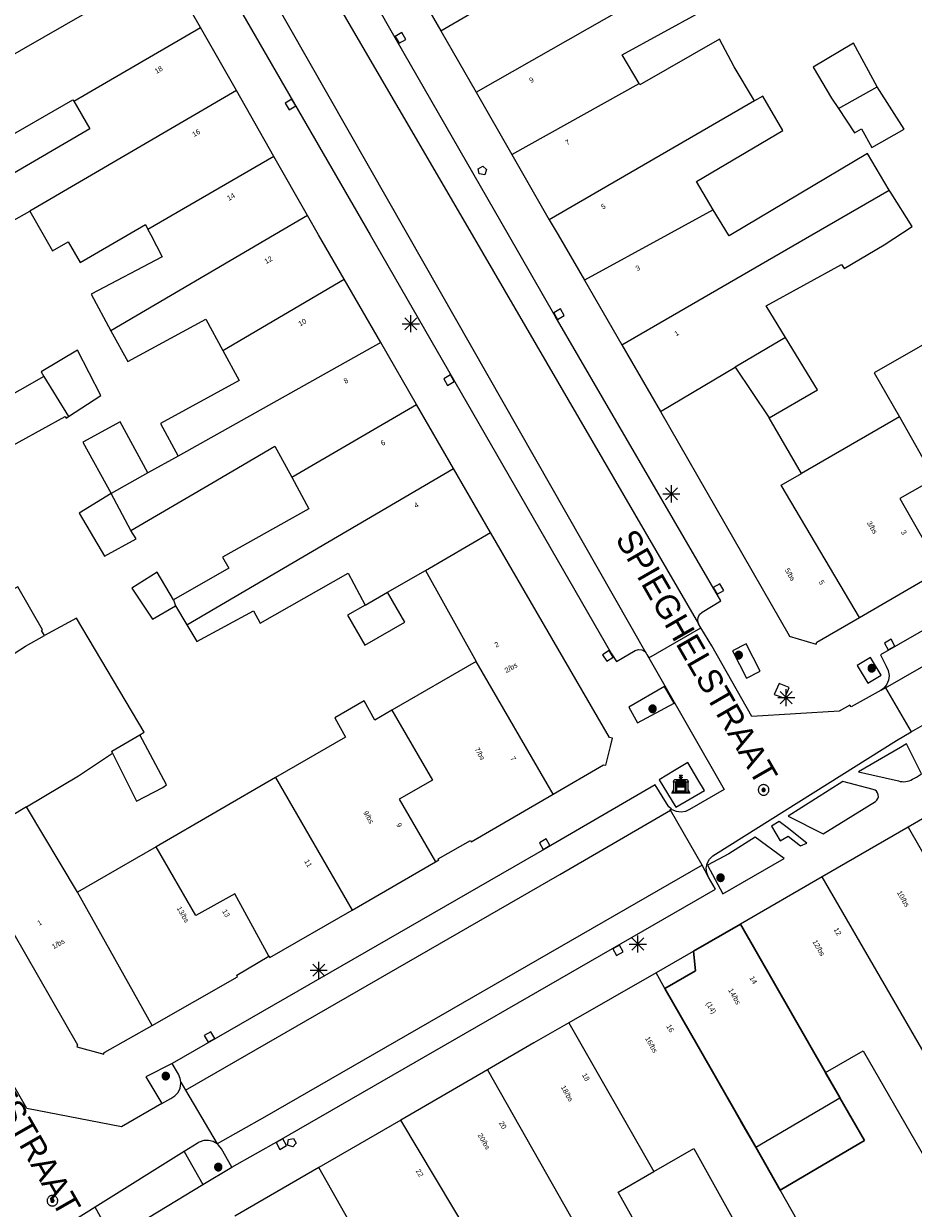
# Model space of a CAD drawing. Header units: metres. Extents: x 135779 to 137489, y 452643 to 455118.
# Tile 343 of 489: x 136367 to 136419, y 454543 to 454612. Entities that reach past the tile are written whole.
import ezdxf
from ezdxf.enums import TextEntityAlignment as Align

# ---------------------------------------------------------------- set-up
doc = ezdxf.new("R2010")
doc.units = ezdxf.units.M
doc.linetypes.add('DGN_Style_3', pattern=[78.572352, 56.123108, -22.449243])
for name, color, linetype, lineweight in [('KTop_BAK_Afval apart plaats', 96, 'Continuous', 13), ('KTop_NAR_Huisnummer (t)', 7, 'Continuous', 13), ('KTop_NAR_Huisnummer tijdelijk (t)', 7, 'Continuous', 13), ('KTop_ORL_Weg_Straatnaam (t)', 7, 'Continuous', 13), ('KTop_PAL_Lichtmast', 40, 'Continuous', 13), ('KTop_PND_Grondvlaksituatie van BAG-pand [tachy]', 1, 'Continuous', 13), ('KTop_PND_Pandscheiding', 40, 'Continuous', 13), ('KTop_PND_Voorlopige_pandgeometrie', 1, 'DGN_Style_3', 30), ('KTop_PUT_Brandkraan of -put', 1, 'Continuous', 13), ('KTop_PUT_Inspectie- of rioolput', 15, 'Continuous', 13), ('KTop_PUT_Kolk', 15, 'Continuous', 13), ('KTop_VGO_Boom', 92, 'Continuous', 13), ('KTop_WGD_Parkeervlak', 251, 'Continuous', 13), ('KTop_WGD_Rijbaan_Lokale weg', 251, 'Continuous', 13), ('KTop_WGD_Rijbaan_Lokale weg_verkeersdrempel', 40, 'Continuous', 13), ('KTop_WGD_Voetpad', 251, 'Continuous', 13)]:
    doc.layers.add(name, color=color, linetype=linetype, lineweight=lineweight)
doc.styles.add('Style-ROVU', font='ROVU.shx')
doc.styles.add('Style-ROVUCURSIEF', font='ROVUCURSIEF.shx')

# ---------------------------------------------------------------- blocks, each defined once
blk = doc.blocks.new('BAK_Afval_apart_plaats')
at = {"layer": 'KTop_BAK_Afval apart plaats'}
for p, q in [((-0.43, 0.141), (-0.425, 0.168)), ((-0.43, 0.118), (-0.43, 0.141)), ((-0.29, 0.118), (-0.43, 0.118)), ((-0.43, 0.118), (-0.43, -0.457)), ((-0.29, 0.118), (-0.43, 0.118)), ((-0.425, 0.168), (-0.416, 0.193)), ((-0.416, 0.193), (-0.403, 0.215)), ((-0.403, 0.215), (-0.384, 0.24)), ((-0.384, 0.24), (-0.364, 0.258)), ((-0.364, 0.258), (-0.342, 0.272)), ((-0.342, 0.272), (0, 0.272)), ((-0.282, 0.167), (-0.29, 0.146)), ((-0.282, 0.167), (-0.29, 0.146)), ((-0.29, 0.146), (-0.29, 0.118)), ((-0.29, 0.146), (-0.29, 0.118)), ((-0.29, -0.429), (-0.29, 0.118)), ((-0.29, 0.118), (-0.29, -0.429)), ((-0.273, 0.186), (-0.282, 0.167)), ((-0.273, 0.186), (-0.282, 0.167)), ((-0.248, 0.217), (-0.273, 0.186)), ((-0.248, 0.217), (-0.273, 0.186)), ((0.248, 0.217), (-0.248, 0.217)), ((0.248, 0.217), (-0.248, 0.217)), ((-0.242, 0.081), (-0.242, 0.153)), ((-0.242, 0.153), (0.242, 0.153)), ((0.242, 0.081), (-0.242, 0.081)), ((-0.242, 0.034), (-0.242, 0.081)), ((-0.242, 0.081), (0.242, 0.081)), ((-0.242, -0.059), (-0.242, 0.034)), ((-0.242, 0.034), (0.242, 0.034)), ((0.242, 0.034), (-0.242, 0.034)), ((-0.073, 0.513), (-0.072, 0.515)), ((-0.073, 0.513), (-0.073, 0.49)), ((-0.072, 0.511), (-0.073, 0.513)), ((-0.072, 0.511), (-0.073, 0.513)), ((-0.073, 0.49), (-0.072, 0.488)), ((-0.073, 0.399), (-0.073, 0.376)), ((-0.072, 0.397), (-0.073, 0.399)), ((-0.073, 0.376), (-0.072, 0.374)), ((-0.072, 0.515), (-0.071, 0.516)), ((-0.07, 0.51), (-0.072, 0.511)), ((-0.07, 0.51), (-0.072, 0.511)), ((-0.072, 0.488), (-0.07, 0.486)), ((-0.07, 0.396), (-0.072, 0.397)), ((-0.072, 0.374), (-0.07, 0.373)), ((-0.071, 0.516), (-0.07, 0.517)), ((-0.07, 0.517), (-0.067, 0.519)), ((-0.069, 0.509), (-0.07, 0.51)), ((-0.069, 0.509), (-0.07, 0.51)), ((-0.07, 0.486), (-0.069, 0.485)), ((-0.069, 0.395), (-0.07, 0.396)), ((-0.07, 0.373), (-0.069, 0.371)), ((-0.066, 0.507), (-0.069, 0.509)), ((-0.066, 0.507), (-0.069, 0.509)), ((-0.069, 0.485), (-0.066, 0.484)), ((-0.066, 0.394), (-0.069, 0.395)), ((-0.069, 0.371), (-0.066, 0.37)), ((-0.067, 0.519), (-0.065, 0.52)), ((-0.063, 0.506), (-0.066, 0.507)), ((-0.063, 0.506), (-0.066, 0.507)), ((-0.066, 0.484), (-0.063, 0.483)), ((-0.063, 0.392), (-0.066, 0.394)), ((-0.066, 0.37), (-0.063, 0.369)), ((-0.065, 0.52), (-0.061, 0.521)), ((-0.059, 0.505), (-0.063, 0.506)), ((-0.059, 0.505), (-0.063, 0.506)), ((-0.063, 0.483), (-0.059, 0.482)), ((-0.059, 0.391), (-0.063, 0.392)), ((-0.063, 0.369), (-0.059, 0.368)), ((-0.061, 0.521), (-0.055, 0.523)), ((-0.054, 0.504), (-0.059, 0.505)), ((-0.054, 0.504), (-0.059, 0.505)), ((-0.059, 0.482), (-0.054, 0.481)), ((-0.054, 0.39), (-0.059, 0.391)), ((-0.059, 0.368), (-0.054, 0.367)), ((-0.055, 0.523), (-0.049, 0.524)), ((-0.048, 0.503), (-0.054, 0.504)), ((-0.048, 0.503), (-0.054, 0.504)), ((-0.054, 0.481), (-0.048, 0.48)), ((-0.048, 0.389), (-0.054, 0.39)), ((-0.054, 0.367), (-0.048, 0.366)), ((-0.049, 0.524), (-0.043, 0.525)), ((-0.043, 0.502), (-0.048, 0.503)), ((-0.043, 0.502), (-0.048, 0.503)), ((-0.048, 0.48), (-0.043, 0.479)), ((-0.043, 0.388), (-0.048, 0.389)), ((-0.048, 0.366), (-0.043, 0.365)), ((-0.043, 0.525), (-0.035, 0.526)), ((-0.036, 0.501), (-0.043, 0.502)), ((-0.036, 0.501), (-0.043, 0.502)), ((-0.043, 0.479), (-0.036, 0.478)), ((-0.036, 0.388), (-0.043, 0.388)), ((-0.043, 0.365), (-0.036, 0.364)), ((-0.03, 0.501), (-0.036, 0.501)), ((-0.03, 0.501), (-0.036, 0.501)), ((-0.036, 0.478), (-0.03, 0.478)), ((-0.03, 0.387), (-0.036, 0.388)), ((-0.036, 0.364), (-0.03, 0.364)), ((-0.035, 0.526), (-0.029, 0.527)), ((-0.021, 0.5), (-0.03, 0.501)), ((-0.021, 0.5), (-0.03, 0.501)), ((-0.03, 0.478), (-0.028, 0.478)), ((-0.021, 0.387), (-0.03, 0.387)), ((-0.03, 0.364), (-0.028, 0.364)), ((-0.029, 0.527), (-0.023, 0.527)), ((-0.028, 0.478), (-0.021, 0.477)), ((-0.028, 0.468), (-0.028, 0.478)), ((-0.028, 0.478), (-0.021, 0.477)), ((-0.028, 0.4), (-0.028, 0.468)), ((-0.028, 0.468), (-0.021, 0.468)), ((-0.021, 0.468), (-0.028, 0.468)), ((-0.021, 0.4), (-0.028, 0.4)), ((-0.028, 0.364), (-0.021, 0.363)), ((-0.028, 0.355), (-0.028, 0.364)), ((-0.028, 0.364), (-0.021, 0.363)), ((-0.028, 0.272), (-0.028, 0.355)), ((-0.028, 0.355), (-0.021, 0.354)), ((-0.021, 0.354), (-0.028, 0.355)), ((0.028, 0.272), (-0.028, 0.272)), ((-0.023, 0.527), (-0.013, 0.528)), ((-0.014, 0.5), (-0.021, 0.5)), ((-0.014, 0.5), (-0.021, 0.5)), ((-0.021, 0.477), (-0.014, 0.477)), ((-0.021, 0.477), (-0.014, 0.477)), ((-0.021, 0.468), (-0.014, 0.468)), ((-0.014, 0.468), (-0.021, 0.468)), ((-0.014, 0.399), (-0.021, 0.4)), ((-0.014, 0.386), (-0.021, 0.387)), ((-0.021, 0.363), (-0.014, 0.363)), ((-0.021, 0.363), (-0.014, 0.363)), ((-0.021, 0.354), (-0.014, 0.354)), ((-0.014, 0.354), (-0.021, 0.354)), ((0, 0.5), (-0.014, 0.5)), ((0, 0.5), (-0.014, 0.5)), ((-0.014, 0.477), (0, 0.477)), ((-0.014, 0.477), (0, 0.477)), ((-0.014, 0.468), (0, 0.468)), ((0, 0.468), (-0.014, 0.468)), ((0, 0.399), (-0.014, 0.399)), ((0, 0.386), (-0.014, 0.386)), ((-0.014, 0.363), (0, 0.363)), ((-0.014, 0.363), (0, 0.363)), ((-0.014, 0.354), (0, 0.354)), ((0, 0.354), (-0.014, 0.354)), ((-0.013, 0.528), (-0.005, 0.528)), ((-0.005, 0.528), (0, 0.528)), ((0, 0.528), (0.005, 0.528)), ((0, 0.5), (0, 0.477)), ((0, 0.477), (0, 0.5)), ((0, 0.477), (0, 0.5)), ((0, 0.5), (0.014, 0.5)), ((0.014, 0.5), (0, 0.5)), ((0.014, 0.477), (0, 0.477)), ((0, 0.477), (0.014, 0.477)), ((0.014, 0.468), (0, 0.468)), ((0, 0.468), (0, 0.399)), ((0, 0.468), (0, 0.399)), ((0.014, 0.468), (0, 0.468)), ((0, 0.399), (0.014, 0.399)), ((0, 0.363), (0, 0.386)), ((0, 0.363), (0, 0.386)), ((0, 0.386), (0.014, 0.386)), ((0.014, 0.363), (0, 0.363)), ((0, 0.363), (0.014, 0.363)), ((0, 0.354), (0.014, 0.354)), ((0, 0.272), (0, 0.354)), ((0, 0.354), (0, 0.272)), ((0.014, 0.354), (0, 0.354)), ((0, 0.272), (0.342, 0.272)), ((0.028, 0.272), (0, 0.272)), ((0, 0.272), (0.028, 0.272)), ((0.005, 0.528), (0.013, 0.528)), ((0.013, 0.528), (0.023, 0.527)), ((0.014, 0.5), (0.021, 0.5)), ((0.021, 0.5), (0.014, 0.5)), ((0.021, 0.477), (0.014, 0.477)), ((0.014, 0.477), (0.021, 0.477)), ((0.021, 0.468), (0.014, 0.468)), ((0.021, 0.468), (0.014, 0.468)), ((0.014, 0.399), (0.021, 0.4)), ((0.014, 0.386), (0.021, 0.387)), ((0.021, 0.363), (0.014, 0.363)), ((0.014, 0.363), (0.021, 0.363)), ((0.014, 0.354), (0.021, 0.354)), ((0.021, 0.354), (0.014, 0.354)), ((0.021, 0.5), (0.03, 0.501)), ((0.03, 0.501), (0.021, 0.5)), ((0.028, 0.478), (0.021, 0.477)), ((0.021, 0.477), (0.028, 0.478)), ((0.021, 0.468), (0.028, 0.468)), ((0.028, 0.468), (0.021, 0.468)), ((0.028, 0.468), (0.021, 0.468)), ((0.021, 0.4), (0.028, 0.4)), ((0.021, 0.387), (0.03, 0.387)), ((0.028, 0.364), (0.021, 0.363)), ((0.021, 0.363), (0.028, 0.364)), ((0.021, 0.354), (0.028, 0.355)), ((0.028, 0.355), (0.021, 0.354)), ((0.023, 0.527), (0.029, 0.527)), ((0.03, 0.478), (0.028, 0.478)), ((0.028, 0.478), (0.028, 0.468)), ((0.028, 0.4), (0.028, 0.468)), ((0.03, 0.364), (0.028, 0.364)), ((0.028, 0.364), (0.028, 0.355)), ((0.028, 0.355), (0.028, 0.272)), ((0.029, 0.527), (0.035, 0.526)), ((0.03, 0.501), (0.036, 0.501)), ((0.036, 0.501), (0.03, 0.501)), ((0.036, 0.478), (0.03, 0.478)), ((0.03, 0.387), (0.036, 0.388)), ((0.036, 0.364), (0.03, 0.364)), ((0.035, 0.526), (0.043, 0.525)), ((0.036, 0.501), (0.043, 0.502)), ((0.043, 0.502), (0.036, 0.501)), ((0.043, 0.479), (0.036, 0.478)), ((0.036, 0.388), (0.043, 0.388)), ((0.043, 0.365), (0.036, 0.364)), ((0.043, 0.525), (0.049, 0.524)), ((0.043, 0.502), (0.048, 0.503)), ((0.048, 0.503), (0.043, 0.502)), ((0.048, 0.48), (0.043, 0.479)), ((0.043, 0.388), (0.048, 0.389)), ((0.048, 0.366), (0.043, 0.365)), ((0.048, 0.503), (0.054, 0.504)), ((0.054, 0.504), (0.048, 0.503)), ((0.054, 0.481), (0.048, 0.48)), ((0.048, 0.389), (0.054, 0.39)), ((0.054, 0.367), (0.048, 0.366)), ((0.049, 0.524), (0.055, 0.523)), ((0.054, 0.504), (0.059, 0.505)), ((0.059, 0.505), (0.054, 0.504)), ((0.059, 0.482), (0.054, 0.481)), ((0.054, 0.39), (0.059, 0.391)), ((0.059, 0.368), (0.054, 0.367)), ((0.055, 0.523), (0.061, 0.521)), ((0.059, 0.505), (0.063, 0.506)), ((0.063, 0.506), (0.059, 0.505)), ((0.063, 0.483), (0.059, 0.482)), ((0.059, 0.391), (0.063, 0.392)), ((0.063, 0.369), (0.059, 0.368)), ((0.061, 0.521), (0.065, 0.52)), ((0.063, 0.506), (0.066, 0.507)), ((0.066, 0.507), (0.063, 0.506)), ((0.066, 0.484), (0.063, 0.483)), ((0.063, 0.392), (0.066, 0.394)), ((0.066, 0.37), (0.063, 0.369)), ((0.065, 0.52), (0.067, 0.519)), ((0.066, 0.507), (0.069, 0.509)), ((0.069, 0.509), (0.066, 0.507)), ((0.069, 0.485), (0.066, 0.484)), ((0.066, 0.394), (0.069, 0.395)), ((0.069, 0.371), (0.066, 0.37)), ((0.067, 0.519), (0.07, 0.517)), ((0.069, 0.509), (0.07, 0.51)), ((0.07, 0.51), (0.069, 0.509)), ((0.07, 0.486), (0.069, 0.485)), ((0.069, 0.395), (0.07, 0.396)), ((0.07, 0.373), (0.069, 0.371)), ((0.07, 0.517), (0.071, 0.516)), ((0.07, 0.51), (0.072, 0.511)), ((0.072, 0.511), (0.07, 0.51)), ((0.072, 0.488), (0.07, 0.486)), ((0.07, 0.396), (0.072, 0.397)), ((0.072, 0.374), (0.07, 0.373)), ((0.071, 0.516), (0.072, 0.515)), ((0.072, 0.515), (0.073, 0.513)), ((0.072, 0.511), (0.073, 0.513)), ((0.073, 0.513), (0.072, 0.511)), ((0.073, 0.49), (0.072, 0.488)), ((0.072, 0.397), (0.073, 0.399)), ((0.073, 0.376), (0.072, 0.374)), ((0.073, 0.513), (0.073, 0.49)), ((0.073, 0.399), (0.073, 0.376)), ((0.242, 0.153), (0.242, 0.081)), ((0.242, 0.081), (0.242, 0.034)), ((0.242, 0.034), (0.242, -0.059)), ((0.273, 0.186), (0.248, 0.217)), ((0.273, 0.186), (0.248, 0.217)), ((0.282, 0.167), (0.273, 0.186)), ((0.282, 0.167), (0.273, 0.186)), ((0.29, 0.146), (0.282, 0.167)), ((0.29, 0.146), (0.282, 0.167)), ((0.29, 0.118), (0.29, 0.146)), ((0.29, 0.118), (0.29, 0.146)), ((0.43, 0.118), (0.29, 0.118)), ((0.29, 0.118), (0.29, -0.429)), ((0.43, 0.118), (0.29, 0.118)), ((0.29, -0.429), (0.29, 0.118)), ((0.342, 0.272), (0.364, 0.258)), ((0.364, 0.258), (0.384, 0.24)), ((0.384, 0.24), (0.403, 0.215)), ((0.403, 0.215), (0.416, 0.193)), ((0.416, 0.193), (0.425, 0.168)), ((0.425, 0.168), (0.43, 0.141)), ((0.43, 0.141), (0.43, 0.118)), ((0.43, -0.457), (0.43, 0.118)), ((-0.528, -0.528), (-0.43, -0.332)), ((0.528, -0.528), (-0.528, -0.528)), ((-0.43, -0.332), (-0.43, -0.457)), ((-0.43, -0.457), (0.43, -0.457)), ((-0.43, -0.457), (0.43, -0.457)), ((0.29, -0.429), (-0.29, -0.429)), ((-0.29, -0.429), (0.29, -0.429)), ((0.242, -0.059), (-0.242, -0.059)), ((-0.242, -0.059), (-0.242, -0.092)), ((0.242, -0.059), (-0.242, -0.059)), ((-0.242, -0.092), (0.242, -0.092)), ((-0.242, -0.11), (-0.242, -0.092)), ((-0.242, -0.092), (0.242, -0.092)), ((0.242, -0.11), (-0.242, -0.11)), ((0.242, -0.11), (-0.242, -0.11)), ((-0.242, -0.147), (0.242, -0.147)), ((-0.242, -0.41), (-0.242, -0.147)), ((0.242, -0.41), (-0.242, -0.41)), ((0.242, -0.11), (0.242, -0.059)), ((0.242, -0.092), (0.242, -0.11)), ((0.242, -0.092), (0.242, -0.11)), ((0.242, -0.147), (0.242, -0.41)), ((0.43, -0.457), (0.43, -0.332)), ((0.43, -0.332), (0.528, -0.528))]:
    blk.add_line(p, q, dxfattribs=at)
at = {"layer": 'KTop_BAK_Afval apart plaats', "flags": 128}
blk.add_lwpolyline([(0.029, 0.413), (0.035, 0.412), (0.043, 0.411), (0.049, 0.41), (0.055, 0.409), (0.061, 0.407), (0.065, 0.406), (0.067, 0.405), (0.07, 0.403), (0.071, 0.402), (0.072, 0.401), (0.073, 0.399), (0.072, 0.397), (0.07, 0.396), (0.069, 0.395), (0.066, 0.394), (0.063, 0.392), (0.059, 0.391), (0.054, 0.39), (0.048, 0.389), (0.043, 0.388), (0.036, 0.388), (0.03, 0.387), (0.021, 0.387), (0.014, 0.386), (0, 0.386), (-0.014, 0.386), (-0.021, 0.387), (-0.03, 0.387), (-0.036, 0.388), (-0.043, 0.388), (-0.048, 0.389), (-0.054, 0.39), (-0.059, 0.391), (-0.063, 0.392), (-0.066, 0.394), (-0.069, 0.395), (-0.07, 0.396), (-0.072, 0.397), (-0.073, 0.399), (-0.072, 0.401), (-0.071, 0.402), (-0.07, 0.403), (-0.067, 0.405), (-0.065, 0.406), (-0.061, 0.407), (-0.055, 0.409), (-0.049, 0.41), (-0.043, 0.411), (-0.035, 0.412), (-0.029, 0.413), (-0.028, 0.413), (-0.028, 0.4), (-0.021, 0.4), (-0.014, 0.399), (0, 0.399), (0.014, 0.399), (0.021, 0.4), (0.028, 0.4), (0.028, 0.413), (0.029, 0.413), (0.028, 0.413)], dxfattribs=at)
at = {"layer": 'KTop_BAK_Afval apart plaats'}
for p in [(0, 0), (-0.43, -0.457)]:
    blk.add_point(p, dxfattribs=at)
blk = doc.blocks.new('PAL_Lichtmast')
at = {"layer": 'KTop_PAL_Lichtmast'}
for p, q in [((-0.354, -0.354), (0.354, 0.354)), ((0.354, -0.354), (-0.354, 0.354)), ((0, -0.5), (0, 0.5)), ((-0.5, 0), (0.5, 0))]:
    blk.add_line(p, q, dxfattribs=at)
blk = doc.blocks.new('PUT_Brandkraan_of_-put')
at = {"layer": 'KTop_PUT_Brandkraan of -put'}
for p, q in [((-0.25, 0.034), (0, 0.25)), ((-0.158, -0.25), (-0.25, 0.034)), ((0, 0.25), (0.25, 0.033)), ((0.25, 0.033), (0.158, -0.25)), ((0.158, -0.25), (-0.158, -0.25))]:
    blk.add_line(p, q, dxfattribs=at)
blk = doc.blocks.new('PUT_Inspectie-_of_rioolput')
at = {"layer": 'KTop_PUT_Inspectie- of rioolput', "flags": 128}
for points in [[(0.31, 0), (0.308, 0.032), (0.303, 0.064), (0.294, 0.095), (0.283, 0.126), (0.268, 0.155), (0.25, 0.182), (0.23, 0.207), (0.207, 0.23), (0.182, 0.25), (0.154, 0.268), (0.126, 0.283), (0.095, 0.294), (0.064, 0.303), (0.032, 0.308), (0, 0.309), (-0.032, 0.308), (-0.064, 0.303), (-0.096, 0.294), (-0.126, 0.283), (-0.155, 0.268), (-0.182, 0.25), (-0.207, 0.23), (-0.23, 0.207), (-0.25, 0.182), (-0.268, 0.154), (-0.283, 0.126), (-0.294, 0.095), (-0.303, 0.064), (-0.308, 0.032), (-0.309, 0), (-0.308, -0.032), (-0.303, -0.064), (-0.294, -0.096), (-0.283, -0.126), (-0.268, -0.155), (-0.25, -0.182), (-0.23, -0.207), (-0.207, -0.23), (-0.182, -0.25), (-0.155, -0.268), (-0.126, -0.283), (-0.096, -0.294), (-0.064, -0.303), (-0.032, -0.308), (0, -0.309), (0.032, -0.308), (0.064, -0.303), (0.095, -0.294), (0.126, -0.283), (0.155, -0.268), (0.182, -0.25), (0.207, -0.23), (0.23, -0.207), (0.25, -0.182), (0.268, -0.155), (0.283, -0.126), (0.294, -0.096), (0.303, -0.064), (0.308, -0.032), (0.31, 0)], [(0.095, 0), (0.094, 0.009), (0.092, 0.019), (0.09, 0.029), (0.086, 0.038), (0.082, 0.047), (0.076, 0.055), (0.07, 0.063), (0.063, 0.07), (0.055, 0.076), (0.047, 0.082), (0.038, 0.086), (0.029, 0.09), (0.019, 0.092), (0.009, 0.094), (0, 0.094), (-0.01, 0.094), (-0.02, 0.092), (-0.029, 0.09), (-0.039, 0.086), (-0.048, 0.082), (-0.056, 0.076), (-0.064, 0.07), (-0.071, 0.063), (-0.077, 0.055), (-0.082, 0.047), (-0.087, 0.038), (-0.09, 0.029), (-0.093, 0.019), (-0.094, 0.009), (-0.095, 0), (-0.094, -0.01), (-0.093, -0.02), (-0.09, -0.029), (-0.087, -0.039), (-0.082, -0.048), (-0.077, -0.056), (-0.071, -0.064), (-0.064, -0.071), (-0.056, -0.077), (-0.047, -0.082), (-0.039, -0.087), (-0.029, -0.09), (-0.02, -0.093), (-0.01, -0.094), (0, -0.095), (0.009, -0.094), (0.019, -0.093), (0.029, -0.09), (0.038, -0.087), (0.047, -0.082), (0.055, -0.077), (0.063, -0.071), (0.07, -0.064), (0.076, -0.056), (0.082, -0.047), (0.086, -0.039), (0.09, -0.029), (0.092, -0.02), (0.094, -0.01), (0.095, 0)], [(0.035, 0), (0.034, 0.003), (0.034, 0.007), (0.033, 0.01), (0.031, 0.014), (0.03, 0.017), (0.028, 0.02), (0.026, 0.023), (0.023, 0.026), (0.02, 0.028), (0.017, 0.03), (0.014, 0.031), (0.01, 0.033), (0.007, 0.034), (0.003, 0.034), (0, 0.034), (-0.004, 0.034), (-0.007, 0.034), (-0.011, 0.033), (-0.014, 0.031), (-0.018, 0.03), (-0.021, 0.028), (-0.023, 0.026), (-0.026, 0.023), (-0.028, 0.02), (-0.03, 0.017), (-0.032, 0.014), (-0.033, 0.01), (-0.034, 0.007), (-0.035, 0.003), (-0.035, 0), (-0.035, -0.004), (-0.034, -0.007), (-0.033, -0.011), (-0.032, -0.014), (-0.03, -0.018), (-0.028, -0.021), (-0.026, -0.023), (-0.023, -0.026), (-0.021, -0.028), (-0.017, -0.03), (-0.014, -0.032), (-0.011, -0.033), (-0.007, -0.034), (-0.004, -0.035), (0, -0.035), (0.003, -0.035), (0.007, -0.034), (0.01, -0.033), (0.014, -0.032), (0.017, -0.03), (0.02, -0.028), (0.023, -0.026), (0.026, -0.023), (0.028, -0.021), (0.03, -0.017), (0.031, -0.014), (0.033, -0.011), (0.034, -0.007), (0.034, -0.004), (0.035, 0)], [(0.01, 0.02), (0.007, 0.02), (0.005, 0.021), (0.003, 0.022), (0.001, 0.022), (-0.001, 0.022), (-0.004, 0.022), (-0.006, 0.021), (-0.008, 0.02), (-0.01, 0.019), (-0.012, 0.018), (-0.014, 0.017), (-0.016, 0.015), (-0.017, 0.013), (-0.019, 0.012), (-0.02, 0.009), (-0.021, 0.007), (-0.022, 0.005), (-0.022, 0.003), (-0.022, 0.001), (-0.022, -0.001), (-0.022, -0.004), (-0.022, -0.006), (-0.021, -0.008), (-0.02, -0.01), (-0.019, -0.012), (-0.017, -0.014), (-0.016, -0.016), (-0.014, -0.017), (-0.012, -0.019), (-0.01, -0.02), (-0.008, -0.021), (-0.006, -0.022), (-0.003, -0.022), (-0.001, -0.022), (0.001, -0.022), (0.003, -0.022), (0.005, -0.022), (0.008, -0.021), (0.01, -0.02), (0.012, -0.019), (0.014, -0.017), (0.015, -0.016), (0.017, -0.014), (0.018, -0.012), (0.02, -0.01), (0.02, -0.008), (0.021, -0.006), (0.022, -0.003), (0.022, -0.001), (0.022, 0.001), (0.022, 0.003), (0.021, 0.005), (0.02, 0.008), (0.019, 0.01), (0.018, 0.012), (0.017, 0.014), (0.015, 0.015), (0.013, 0.017), (0.012, 0.018), (0.01, 0.02)]]:
    blk.add_lwpolyline(points, dxfattribs=at)
blk = doc.blocks.new('PUT_Kolk')
at = {"layer": 'KTop_PUT_Kolk', "flags": 128}
blk.add_lwpolyline([(0.225, -0.225), (0.225, 0.225), (-0.225, 0.225), (-0.225, -0.225), (0.225, -0.225)], dxfattribs=at)
blk = doc.blocks.new('VGO_Boom')
at = {"layer": 'KTop_VGO_Boom', "flags": 128}
for points in [[(0.215, 0), (0.214, 0.022), (0.21, 0.045), (0.204, 0.066), (0.196, 0.087), (0.186, 0.108), (0.174, 0.126), (0.16, 0.144), (0.144, 0.16), (0.126, 0.174), (0.107, 0.186), (0.087, 0.196), (0.066, 0.204), (0.045, 0.21), (0.022, 0.214), (-0.001, 0.215), (-0.023, 0.214), (-0.045, 0.21), (-0.067, 0.204), (-0.088, 0.196), (-0.108, 0.186), (-0.127, 0.174), (-0.144, 0.16), (-0.16, 0.144), (-0.174, 0.126), (-0.187, 0.107), (-0.197, 0.087), (-0.205, 0.066), (-0.211, 0.045), (-0.214, 0.022), (-0.215, -0.001), (-0.214, -0.023), (-0.211, -0.045), (-0.205, -0.067), (-0.197, -0.088), (-0.187, -0.108), (-0.174, -0.127), (-0.16, -0.144), (-0.144, -0.16), (-0.127, -0.174), (-0.108, -0.187), (-0.088, -0.197), (-0.067, -0.205), (-0.045, -0.211), (-0.023, -0.214), (0, -0.215), (0.022, -0.214), (0.045, -0.211), (0.066, -0.205), (0.087, -0.197), (0.108, -0.187), (0.126, -0.174), (0.144, -0.16), (0.16, -0.144), (0.174, -0.127), (0.186, -0.108), (0.196, -0.088), (0.204, -0.067), (0.21, -0.045), (0.214, -0.023), (0.215, -0.001)], [(0.155, 0), (0.154, 0.016), (0.152, 0.032), (0.147, 0.048), (0.142, 0.063), (0.134, 0.078), (0.125, 0.091), (0.115, 0.104), (0.104, 0.115), (0.091, 0.125), (0.077, 0.134), (0.063, 0.142), (0.048, 0.147), (0.032, 0.152), (0.016, 0.154), (-0.001, 0.155), (-0.017, 0.154), (-0.033, 0.152), (-0.048, 0.147), (-0.064, 0.142), (-0.078, 0.134), (-0.092, 0.125), (-0.104, 0.115), (-0.116, 0.104), (-0.126, 0.091), (-0.135, 0.077), (-0.142, 0.063), (-0.148, 0.048), (-0.152, 0.032), (-0.155, 0.016), (-0.155, -0.001), (-0.155, -0.017), (-0.152, -0.033), (-0.148, -0.048), (-0.142, -0.064), (-0.135, -0.078), (-0.126, -0.092), (-0.116, -0.104), (-0.104, -0.116), (-0.092, -0.126), (-0.078, -0.135), (-0.064, -0.142), (-0.048, -0.148), (-0.033, -0.152), (-0.017, -0.155), (0, -0.155), (0.016, -0.155), (0.032, -0.152), (0.048, -0.148), (0.063, -0.142), (0.078, -0.135), (0.091, -0.126), (0.104, -0.116), (0.115, -0.104), (0.125, -0.092), (0.134, -0.078), (0.142, -0.064), (0.147, -0.048), (0.152, -0.033), (0.154, -0.017), (0.155, -0.001)], [(0.095, 0), (0.094, 0.01), (0.093, 0.02), (0.09, 0.029), (0.087, 0.039), (0.082, 0.048), (0.077, 0.056), (0.071, 0.064), (0.064, 0.071), (0.056, 0.077), (0.047, 0.082), (0.039, 0.087), (0.029, 0.09), (0.02, 0.093), (0.01, 0.094), (-0.001, 0.095), (-0.01, 0.094), (-0.02, 0.093), (-0.03, 0.09), (-0.039, 0.087), (-0.048, 0.082), (-0.056, 0.077), (-0.064, 0.071), (-0.071, 0.064), (-0.077, 0.056), (-0.083, 0.047), (-0.087, 0.039), (-0.091, 0.029), (-0.093, 0.02), (-0.095, 0.01), (-0.095, -0.001), (-0.095, -0.01), (-0.093, -0.02), (-0.091, -0.03), (-0.087, -0.039), (-0.083, -0.048), (-0.077, -0.056), (-0.071, -0.064), (-0.064, -0.071), (-0.056, -0.077), (-0.048, -0.083), (-0.039, -0.087), (-0.03, -0.091), (-0.02, -0.093), (-0.01, -0.095), (0, -0.095), (0.01, -0.095), (0.02, -0.093), (0.029, -0.091), (0.039, -0.087), (0.048, -0.083), (0.056, -0.077), (0.064, -0.071), (0.071, -0.064), (0.077, -0.056), (0.082, -0.048), (0.087, -0.039), (0.09, -0.03), (0.093, -0.02), (0.094, -0.01), (0.095, -0.001)], [(0.035, 0), (0.035, 0.004), (0.034, 0.007), (0.033, 0.011), (0.032, 0.014), (0.03, 0.018), (0.028, 0.021), (0.026, 0.023), (0.023, 0.026), (0.021, 0.028), (0.017, 0.03), (0.014, 0.032), (0.011, 0.033), (0.007, 0.034), (0.004, 0.035), (-0.001, 0.035), (-0.004, 0.035), (-0.008, 0.034), (-0.011, 0.033), (-0.015, 0.032), (-0.018, 0.03), (-0.021, 0.028), (-0.024, 0.026), (-0.027, 0.023), (-0.029, 0.021), (-0.031, 0.017), (-0.032, 0.014), (-0.034, 0.011), (-0.035, 0.007), (-0.035, 0.004), (-0.035, -0.001), (-0.035, -0.004), (-0.035, -0.008), (-0.034, -0.011), (-0.032, -0.015), (-0.031, -0.018), (-0.029, -0.021), (-0.027, -0.024), (-0.024, -0.027), (-0.021, -0.029), (-0.018, -0.031), (-0.015, -0.032), (-0.011, -0.034), (-0.008, -0.035), (-0.004, -0.035), (0, -0.035), (0.004, -0.035), (0.007, -0.035), (0.011, -0.034), (0.014, -0.032), (0.018, -0.031), (0.021, -0.029), (0.023, -0.027), (0.026, -0.024), (0.028, -0.021), (0.03, -0.018), (0.032, -0.015), (0.033, -0.011), (0.034, -0.008), (0.035, -0.004), (0.035, 0)]]:
    blk.add_lwpolyline(points, dxfattribs=at)

msp = doc.modelspace()

# ---------------------------------------------------------------- linework, layer by layer
at = {"layer": 'KTop_PND_Grondvlaksituatie van BAG-pand [tachy]', "flags": 128}
for points in [[(136377.366, 454612.122), (136375.356, 454615.655)], [(136389.22, 454615.739), (136391.411, 454611.923)], [(136402.991, 454608.836), (136402.001, 454610.512), (136406.562, 454613.011), (136405.35, 454615.115)], [(136379.471, 454608.423), (136377.366, 454612.122)], [(136391.411, 454611.923), (136393.475, 454608.327)], [(136409.744, 454607.824), (136408.546, 454609.806), (136407.694, 454611.435), (136403.029, 454608.772), (136402.991, 454608.836)], [(136416.901, 454608.654), (136415.511, 454611.189), (136413.158, 454609.8), (136414.227, 454607.99), (136414.634, 454607.373)], [(136363.451, 454608.82), (136363.939, 454607.952), (136364.439, 454607.052), (136365.444, 454605.322), (136369.925, 454607.893), (136369.97, 454607.814)], [(136381.654, 454604.585), (136379.471, 454608.423)], [(136393.475, 454608.327), (136395.564, 454604.689)], [(136414.634, 454607.373), (136415.57, 454605.952), (136415.98, 454606.183), (136416.589, 454605.106), (136418.487, 454606.178), (136416.901, 454608.654)], [(136369.97, 454607.814), (136370.91, 454606.189), (136364.418, 454602.406), (136363.417, 454603.997), (136361.891, 454603.221), (136363.618, 454600), (136363.918, 454599.44), (136367.397, 454601.375)], [(136407.316, 454601.452), (136406.343, 454603.122), (136411.391, 454606.09), (136410.226, 454608.103), (136409.744, 454607.824)], [(136417.609, 454602.617), (136416.334, 454604.756), (136408.352, 454600), (136408.259, 454599.947), (136408.226, 454600), (136407.316, 454601.452)], [(136383.619, 454601.133), (136381.654, 454604.585)], [(136395.564, 454604.689), (136397.75, 454600.881)], [(136411.544, 454594), (136410.418, 454595.846), (136414.811, 454598.261), (136414.971, 454598.021), (136417.317, 454599.418), (136418.954, 454600.484), (136417.718, 454602.433), (136417.609, 454602.617)], [(136367.397, 454601.375), (136368.728, 454599.058), (136369.637, 454599.584), (136370.343, 454598.378), (136374.157, 454600.596), (136374.306, 454600.309)], [(136385.759, 454597.414), (136384.271, 454600), (136383.619, 454601.133)], [(136397.75, 454600.881), (136398.259, 454600), (136399.796, 454597.342)], [(136374.306, 454600.309), (136374.466, 454600), (136375.131, 454598.713), (136370.978, 454596.538), (136372.142, 454594.394)], [(136387.903, 454593.702), (136385.759, 454597.414)], [(136399.796, 454597.342), (136401.982, 454593.569)], [(136372.142, 454594.394), (136373.121, 454592.592), (136377.689, 454595.073), (136378.683, 454593.243)], [(136426.418, 454587.135), (136421.961, 454594.933), (136416.721, 454591.94), (136418.215, 454589.358)], [(136389.991, 454590.088), (136387.903, 454593.702)], [(136410.595, 454589.303), (136413.416, 454590.931), (136411.544, 454594)], [(136369.655, 454589.377), (136371.557, 454590.606), (136370.196, 454593.251), (136368.062, 454592), (136368.218, 454591.711)], [(136378.683, 454593.243), (136379.641, 454591.478), (136375.028, 454588.974), (136376.067, 454587.057)], [(136401.982, 454593.569), (136404.243, 454589.665)], [(136368.218, 454591.711), (136364.133, 454589.409), (136365.415, 454587.158), (136369.477, 454589.379), (136369.524, 454589.292), (136369.655, 454589.377)], [(136392.155, 454586.341), (136389.991, 454590.088)], [(136404.243, 454589.665), (136411.762, 454576.576), (136411.771, 454576.535), (136413.341, 454576.084), (136413.377, 454576.203), (136413.742, 454576.414), (136415.866, 454577.642)], [(136374.301, 454586.099), (136372.686, 454589.073), (136370.509, 454587.891), (136372.163, 454584.876)], [(136412.477, 454586.049), (136410.595, 454589.303)], [(136418.215, 454589.358), (136412.477, 454586.049)], [(136373.299, 454582.727), (136378.04, 454585.483), (136381.717, 454587.657), (136382.708, 454585.833)], [(136376.067, 454587.057), (136374.301, 454586.099)], [(136394.314, 454582.604), (136392.155, 454586.341)], [(136382.708, 454585.833), (136383.709, 454583.989), (136378.666, 454581.154), (136379.023, 454580.511), (136375.787, 454578.662)], [(136372.163, 454584.876), (136370.294, 454583.73), (136371.757, 454581.213), (136373.611, 454582.238), (136373.299, 454582.727)], [(136397.974, 454567.311), (136400.915, 454569.021), (136401.058, 454569.001), (136401.319, 454570.099), (136401.434, 454570.583), (136401.26, 454570.624), (136394.314, 454582.604)], [(136368.253, 454576.574), (136368.079, 454576.876), (136368.148, 454576.916), (136366.706, 454579.424), (136365.515, 454578.807), (136364.578, 454580.437)], [(136375.787, 454578.662), (136374.833, 454580.287), (136373.364, 454579.347), (136374.574, 454577.547), (136375.92, 454578.317)], [(136376.584, 454577.207), (136377.163, 454576.241), (136380.462, 454578.024), (136380.86, 454577.302), (136385.998, 454580.224), (136386.993, 454578.354)], [(136388.305, 454579.107), (136390.515, 454580.379)], [(136390.515, 454580.379), (136393.479, 454575.063)], [(136415.866, 454577.642), (136420.625, 454580.396)], [(136386.993, 454578.354), (136385.957, 454577.777), (136386.971, 454576.021), (136389.312, 454577.368), (136388.305, 454579.107)], [(136375.92, 454578.317), (136376.584, 454577.207)], [(136373.832, 454570.769), (136374.074, 454570.929), (136370.133, 454577.598), (136368.253, 454576.574)], [(136393.479, 454575.063), (136388.56, 454572.216)], [(136388.56, 454572.216), (136387.561, 454571.637), (136386.929, 454572.772), (136385.215, 454571.78), (136385.847, 454570.645), (136381.761, 454568.279)], [(136372.239, 454569.715), (136373.632, 454566.906), (136375.169, 454567.693), (136375.395, 454567.85), (136373.832, 454570.769)], [(136367.216, 454566.567), (136370.238, 454568.391), (136372.239, 454569.715)], [(136381.761, 454568.279), (136374.775, 454564.235)], [(136423.44, 454568.124), (136418.71, 454565.391)], [(136391.103, 454563.356), (136391.297, 454563.469), (136391.267, 454563.534), (136393.14, 454564.608), (136393.194, 454564.533), (136397.974, 454567.311)], [(136370.185, 454561.577), (136367.216, 454566.567)], [(136418.71, 454565.391), (136413.685, 454562.487)], [(136363.444, 454564.31), (136365.616, 454560.619), (136370.194, 454552.668), (136370.144, 454552.549), (136371.72, 454552.117), (136371.731, 454552.201), (136371.787, 454552.233), (136374.541, 454553.8)], [(136374.775, 454564.235), (136370.185, 454561.577)], [(136386.233, 454560.537), (136391.103, 454563.356)], [(136413.685, 454562.487), (136408.92, 454559.724)], [(136381.372, 454557.842), (136381.419, 454557.764), (136386.233, 454560.537)], [(136408.92, 454559.724), (136403.984, 454556.862)], [(136374.541, 454553.8), (136379.538, 454556.645), (136379.494, 454556.735), (136381.372, 454557.842)], [(136403.984, 454556.862), (136398.884, 454553.951)], [(136398.884, 454553.951), (136396.84, 454552.784), (136394.135, 454551.208)], [(136413.892, 454551.038), (136416.087, 454552.303), (136419.446, 454546.462), (136421.968, 454542.076), (136423.868, 454543.149)], [(136394.135, 454551.208), (136389.084, 454548.265)], [(136413.878, 454551.03), (136413.892, 454551.038)], [(136414.719, 454549.594), (136413.878, 454551.03)], [(136409.805, 454546.681), (136414.73, 454549.575)], [(136414.73, 454549.575), (136414.73, 454549.575), (136414.719, 454549.594)], [(136389.084, 454548.265), (136384.277, 454545.488)], [(136403.859, 454545.256), (136406.193, 454546.602), (136409.511, 454540.651), (136409.602, 454540.706), (136410.836, 454538.568), (136413.535, 454540.197), (136412.513, 454541.976), (136412.296, 454542.324), (136409.805, 454546.681)], [(136409.805, 454546.681), (136409.805, 454546.681)], [(136384.277, 454545.488), (136379.382, 454542.659)], [(136405.098, 454538.116), (136401.78, 454544.057), (136403.859, 454545.256)]]:
    msp.add_lwpolyline(points, dxfattribs=at)
at = {"layer": 'KTop_PND_Pandscheiding', "flags": 128}
for points in [[(136391.411, 454611.923), (136398.742, 454616.214)], [(136375.356, 454615.655), (136363.451, 454608.82)], [(136393.475, 454608.327), (136405.35, 454615.115)], [(136369.97, 454607.814), (136377.366, 454612.122)], [(136379.471, 454608.423), (136367.397, 454601.375)], [(136395.564, 454604.689), (136402.991, 454608.836)], [(136414.634, 454607.373), (136416.901, 454608.654)], [(136409.744, 454607.824), (136397.75, 454600.881)], [(136381.654, 454604.585), (136374.306, 454600.309)], [(136401.982, 454593.569), (136413.089, 454600), (136417.609, 454602.617)], [(136407.316, 454601.452), (136404.659, 454600), (136399.796, 454597.342)], [(136383.619, 454601.133), (136381.689, 454600), (136372.142, 454594.394)], [(136378.683, 454593.243), (136385.759, 454597.414)], [(136387.903, 454593.702), (136376.067, 454587.057)], [(136411.544, 454594), (136408.616, 454592.261)], [(136404.243, 454589.665), (136408.616, 454592.261)], [(136408.616, 454592.261), (136410.595, 454589.303)], [(136368.218, 454591.711), (136369.655, 454589.377)], [(136382.708, 454585.833), (136389.991, 454590.088)], [(136418.215, 454589.358), (136420.257, 454585.73), (136418.223, 454584.59), (136420.625, 454580.396)], [(136374.301, 454586.099), (136372.163, 454584.876)], [(136376.584, 454577.207), (136392.155, 454586.341)], [(136415.866, 454577.642), (136411.292, 454585.368), (136412.477, 454586.049)], [(136373.299, 454582.727), (136372.163, 454584.876)], [(136390.515, 454580.379), (136394.314, 454582.604)], [(136386.993, 454578.354), (136388.305, 454579.107)], [(136375.787, 454578.662), (136375.92, 454578.317)], [(136360.643, 454569.148), (136364.481, 454571.412), (136363.267, 454573.473), (136367.146, 454575.967), (136368.253, 454576.574)], [(136397.974, 454567.311), (136393.479, 454575.063)], [(136388.56, 454572.216), (136390.935, 454568.129), (136388.976, 454567.015), (136391.103, 454563.356)], [(136372.239, 454569.715), (136372.188, 454569.817), (136373.832, 454570.769)], [(136381.761, 454568.279), (136386.233, 454560.537)], [(136367.216, 454566.567), (136363.444, 454564.31)], [(136418.71, 454565.391), (136423.641, 454556.794)], [(136381.372, 454557.842), (136379.389, 454561.494), (136377.101, 454560.229), (136374.775, 454564.235)], [(136424.632, 454543.581), (136424.445, 454543.913), (136422.067, 454548.018), (136413.685, 454562.487)], [(136374.541, 454553.8), (136370.185, 454561.577)], [(136413.878, 454551.03), (136408.92, 454559.724)], [(136404.507, 454555.947), (136403.984, 454556.862)], [(136406.437, 454552.572), (136404.507, 454555.947)], [(136398.884, 454553.951), (136403.859, 454545.256)], [(136409.805, 454546.681), (136408.944, 454548.187), (136406.437, 454552.572)], [(136394.135, 454551.208), (136402.43, 454536.58)], [(136394.2, 454539.692), (136389.084, 454548.265)], [(136393.225, 454529.686), (136384.277, 454545.488)]]:
    msp.add_lwpolyline(points, dxfattribs=at)
at = {"layer": 'KTop_PND_Voorlopige_pandgeometrie', "flags": 128}
for points in [[(136408.92, 454559.724), (136406.18, 454558.135), (136406.297, 454556.985), (136404.507, 454555.947)], [(136413.892, 454551.038), (136408.92, 454559.724)], [(136404.507, 454555.947), (136404.507, 454555.947), (136406.437, 454552.572)], [(136406.437, 454552.572), (136409.805, 454546.681)], [(136414.719, 454549.594), (136413.892, 454551.038)], [(136409.805, 454546.681), (136411.236, 454544.179), (136416.162, 454547.073), (136414.73, 454549.575)], [(136414.73, 454549.575), (136414.719, 454549.594)]]:
    msp.add_lwpolyline(points, dxfattribs=at)
at = {"layer": 'KTop_WGD_Parkeervlak', "flags": 128}
for points in [[(136376.219, 454550.483), (136376.193, 454550.686), (136376.081, 454550.941), (136375.711, 454551.571)], [(136379.211, 454545.521), (136378.591, 454546.591), (136378.421, 454546.809), (136378.352, 454546.87)]]:
    msp.add_lwpolyline(points, dxfattribs=at)
at = {"layer": 'KTop_WGD_Rijbaan_Lokale weg', "flags": 128}
for points in [[(136380.531, 454621.821), (136393.234, 454600), (136406.471, 454577.261)], [(136403.402, 454575.55), (136389.478, 454600), (136377.911, 454620.311)], [(136417.393, 454573.531), (136432.391, 454582.131), (136433.43, 454582.72), (136432.625, 454584.36)], [(136403.562, 454575.272), (136406.604, 454577.039)], [(136406.604, 454577.039), (136406.471, 454577.261)], [(136403.402, 454575.55), (136403.441, 454575.481), (136403.562, 454575.272)], [(136417.393, 454573.531), (136418.891, 454570.945)], [(136418.891, 454570.945), (136421.471, 454572.441), (136421.733, 454572.552), (136422.016, 454572.586), (136422.297, 454572.54), (136422.483, 454572.462)], [(136376.499, 454550.02), (136398.371, 454562.609), (136404.834, 454566.367)], [(136406.684, 454563.157), (136404.834, 454566.367)], [(136406.684, 454563.157), (136381.112, 454548.43), (136378.352, 454546.87)], [(136376.499, 454550.02), (136378.352, 454546.87)], [(136376.413, 454546.424), (136371.216, 454543.171)], [(136376.413, 454546.424), (136377.517, 454544.493)], [(136372.258, 454541.304), (136377.517, 454544.493)], [(136372.258, 454541.304), (136371.216, 454543.171)]]:
    msp.add_lwpolyline(points, dxfattribs=at)
at = {"layer": 'KTop_WGD_Rijbaan_Lokale weg_verkeersdrempel', "flags": 128}
for points in [[(136417.131, 454573.381), (136415.381, 454572.421), (136415.311, 454572.521), (136414.681, 454572.161), (136409.571, 454571.851), (136407.241, 454575.971), (136406.604, 454577.039)], [(136403.562, 454575.272), (136404.191, 454574.181), (136407.961, 454567.591), (136405.945, 454566.424), (136405.706, 454566.303), (136405.443, 454566.257), (136405.177, 454566.291), (136404.934, 454566.402), (136404.874, 454566.455)], [(136417.131, 454573.381), (136417.393, 454573.531)], [(136407.051, 454562.461), (136406.948, 454562.716), (136406.922, 454562.991), (136406.976, 454563.261), (136407.105, 454563.504), (136407.298, 454563.701), (136407.451, 454563.796), (136418.026, 454570.443), (136418.891, 454570.945)], [(136404.834, 454566.367), (136404.806, 454566.416), (136404.874, 454566.455)], [(136407.051, 454562.461), (136406.684, 454563.157)], [(136375.12, 454549.226), (136372.761, 454547.871), (136367.231, 454548.951), (136364.529, 454553.634)], [(136375.12, 454549.226), (136375.632, 454549.521), (136375.701, 454549.561), (136375.876, 454549.677), (136376.063, 454549.884), (136376.183, 454550.135), (136376.228, 454550.41), (136376.219, 454550.483)], [(136376.219, 454550.483), (136376.499, 454550.02)], [(136378.352, 454546.87), (136378.112, 454547.011), (136377.841, 454547.078), (136377.563, 454547.067), (136377.299, 454546.976), (136377.174, 454546.9), (136376.413, 454546.424)], [(136371.216, 454543.171), (136366.071, 454539.951)]]:
    msp.add_lwpolyline(points, dxfattribs=at)
at = {"layer": 'KTop_WGD_Voetpad', "flags": 128}
for points in [[(136406.471, 454577.261), (136406.418, 454577.455), (136406.443, 454577.656), (136406.544, 454577.83), (136406.681, 454577.941), (136407.761, 454578.601), (136398.101, 454595.241), (136395.368, 454600), (136388.831, 454611.381), (136383.381, 454620.951), (136382.511, 454622.371), (136381.221, 454621.601), (136381.043, 454621.55), (136380.841, 454621.569), (136380.661, 454621.664), (136380.531, 454621.821)], [(136377.911, 454620.311), (136377.975, 454620.132), (136377.966, 454619.933), (136377.88, 454619.753), (136377.731, 454619.621), (136376.441, 454618.871), (136377.321, 454617.281), (136387.29, 454600), (136401.381, 454575.521), (136401.681, 454575.061), (136402.771, 454575.701), (136402.958, 454575.758), (136403.152, 454575.737), (136403.322, 454575.64), (136403.402, 454575.55)], [(136432.625, 454584.36), (136432.361, 454584.211), (136417.101, 454575.461), (136417.431, 454574.791), (136417.551, 454574.533), (136417.595, 454574.251), (136417.56, 454573.969), (136417.447, 454573.707), (136417.267, 454573.486), (136417.131, 454573.381)], [(136409.264, 454574.087), (136410.071, 454574.498), (136409.254, 454576.102), (136408.447, 454575.691), (136409.264, 454574.087)], [(136416.516, 454575.296), (136415.742, 454574.837), (136416.358, 454573.799), (136417.132, 454574.258), (136416.516, 454575.296)], [(136402.893, 454571.477), (136405.049, 454572.632), (136404.479, 454573.604), (136402.405, 454572.388), (136402.893, 454571.477)], [(136411.515, 454572.916), (136411.761, 454573.549), (136411.171, 454573.773), (136410.881, 454573.139), (136411.515, 454572.916)], [(136406.431, 454568.169), (136405.837, 454569.159), (136405.062, 454568.686), (136404.177, 454568.146), (136405.149, 454566.55), (136406.819, 454567.522), (136406.431, 454568.169)], [(136404.874, 454566.455), (136404.733, 454566.579), (136404.601, 454566.791), (136403.931, 454567.851), (136397.601, 454564.171), (136375.711, 454551.571)], [(136412.795, 454564.456), (136411.654, 454565.369), (136411.186, 454565.71), (136410.739, 454565.434), (136411.241, 454564.577), (136411.704, 454564.849), (136412.425, 454564.283), (136412.795, 454564.456)], [(136411.479, 454563.547), (136409.772, 454564.789), (136408.244, 454563.82), (136406.989, 454563.161), (136407.88, 454561.493), (136411.479, 454563.547)], [(136379.211, 454545.521), (136381.971, 454547.081), (136407.46, 454561.76), (136407.051, 454562.461)], [(136375.711, 454551.571), (136374.184, 454550.788), (136375.12, 454549.226)], [(136377.517, 454544.493), (136379.211, 454545.521)]]:
    msp.add_lwpolyline(points, dxfattribs=at)
for points in [[(136418.621, 454570.253), (136418.257, 454570.043), (136415.805, 454568.62), (136418.144, 454568.081, 0.205818), (136418.971, 454568.183), (136419.206, 454568.297), (136419.491, 454568.501), (136418.621, 454570.253)], [(136413.745, 454565.001), (136416.8, 454566.881, 0.660782), (136416.669, 454567.589), (136414.905, 454568.052), (136411.698, 454566.026), (136413.745, 454565.001)]]:
    msp.add_lwpolyline(points, format="xyb", dxfattribs=at)

# ---------------------------------------------------------------- block references
at = {"layer": 'KTop_BAK_Afval apart plaats'}
msp.add_blockref('BAK_Afval_apart_plaats', (136405.433, 454567.893), dxfattribs=at)
at = {"layer": 'KTop_PAL_Lichtmast'}
for p in [(136389.662, 454594.802), (136404.882, 454584.862), (136411.592, 454572.952), (136402.922, 454558.552), (136384.282, 454557.022)]:
    msp.add_blockref('PAL_Lichtmast', p, dxfattribs=at)
at = {"layer": 'KTop_PUT_Brandkraan of -put'}
for p, rotation in [((136393.852, 454603.722), 209.8721268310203), ((136382.672, 454546.932), 119.9374458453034)]:
    msp.add_blockref('PUT_Brandkraan_of_-put', p, dxfattribs=dict(at, rotation=rotation))
at = {"layer": 'KTop_PUT_Inspectie- of rioolput'}
for p, rotation in [((136410.267, 454567.559), 302.1517403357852), ((136368.724, 454543.553), 302.0404050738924)]:
    msp.add_blockref('PUT_Inspectie-_of_rioolput', p, dxfattribs=dict(at, rotation=rotation))
at = {"layer": 'KTop_PUT_Kolk'}
for p, rotation in [((136389.053, 454611.505), 209.8721268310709), ((136382.63, 454607.61), 29.9796301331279), ((136398.315, 454595.364), 210.1364012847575), ((136391.891, 454591.5), 29.92629120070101), ((136407.634, 454579.304), 210.1364012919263), ((136417.629, 454576.053), 299.8297219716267), ((136401.171, 454575.388), 32.34744350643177), ((136397.479, 454564.384), 300.1719467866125), ((136401.765, 454558.184), 119.9374458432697), ((136377.9, 454553.124), 299.924958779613), ((136382.095, 454546.861), 119.4758890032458)]:
    msp.add_blockref('PUT_Kolk', p, dxfattribs=dict(at, rotation=rotation))
at = {"layer": 'KTop_VGO_Boom'}
for p in [(136408.814, 454575.439), (136416.584, 454574.669), (136403.784, 454572.299), (136407.754, 454562.429), (136375.344, 454550.839), (136378.414, 454545.519)]:
    msp.add_blockref('VGO_Boom', p, dxfattribs=at)

# ---------------------------------------------------------------- texts
at = {"layer": 'KTop_NAR_Huisnummer (t)', "style": 'Style-ROVU'}
for s, rotation, p in [('18', 30, (136375.128, 454609.761)), ('16', 30, (136377.321, 454606.067)), ('14', 30, (136379.352, 454602.335)), ('12', 30, (136381.537, 454598.644)), ('10', 30, (136383.523, 454594.994)), ('8', 30, (136385.968, 454591.529)), ('6', 30, (136388.13, 454587.902)), ('4', 30, (136390.075, 454584.264)), ('3/bs', 300.1, (136416.814, 454582.56)), ('3', 300.1, (136418.522, 454582.504)), ('5/bs', 300, (136412.015, 454579.81)), ('5', 300, (136413.719, 454579.589)), ('2', 30, (136394.777, 454576.115)), ('2/bs', 30, (136395.848, 454574.899)), ('7/bs', 300, (136393.894, 454569.337)), ('7', 299.9, (136395.697, 454569.284)), ('9/bs', 300, (136387.391, 454565.632)), ('9', 299.9, (136389.045, 454565.407)), ('11', 299.9, (136383.783, 454563.071)), ('13/bs', 300, (136376.608, 454559.846)), ('13', 299.9, (136378.983, 454560.152))]:
    msp.add_text(s, height=0.3, rotation=rotation, dxfattribs=at).set_placement(p, align=Align.MIDDLE_RIGHT)
at = {"layer": 'KTop_NAR_Huisnummer tijdelijk (t)', "style": 'Style-ROVUCURSIEF'}
for s, rotation, p in [('9', 30, (136396.609, 454608.991)), ('7', 30, (136398.719, 454605.345)), ('5', 30, (136400.801, 454601.597)), ('3', 30.1, (136402.821, 454597.997)), ('1', 30.1, (136405.087, 454594.189)), ('10/bs', 300, (136418.177, 454561.635)), ('1', 30.2, (136367.873, 454559.743)), ('12', 300, (136414.478, 454559.481)), ('1/bs', 29.9, (136368.72, 454558.372)), ('12/bs', 300, (136413.239, 454558.767)), ('14', 300, (136409.556, 454556.65)), ('14/bs', 300, (136408.318, 454555.934)), ('(14)', 300.1, (136407.025, 454555.158)), ('16', 300, (136404.698, 454553.826)), ('16/bs', 300, (136403.46, 454553.112)), ('18', 300, (136399.775, 454550.98)), ('18/bs', 300, (136398.538, 454550.265)), ('20', 300, (136394.919, 454548.178)), ('20/bs', 300, (136393.681, 454547.462)), ('22', 300, (136390.061, 454545.377))]:
    msp.add_text(s, height=0.3, rotation=rotation, dxfattribs=at).set_placement(p, align=Align.MIDDLE_LEFT)
at = {"layer": 'KTop_ORL_Weg_Straatnaam (t)', "style": 'Style-ROVU'}
for s, rotation, p in [('SPIEGHELSTRAAT', 299.92249, (136401.576, 454582.242)), ('COORNHERTSTRAAT', 299.79462, (136359.554, 454559.396))]:
    msp.add_text(s, height=1.4, rotation=rotation, dxfattribs=at).set_placement(p)

doc.saveas('drawing.dxf')
